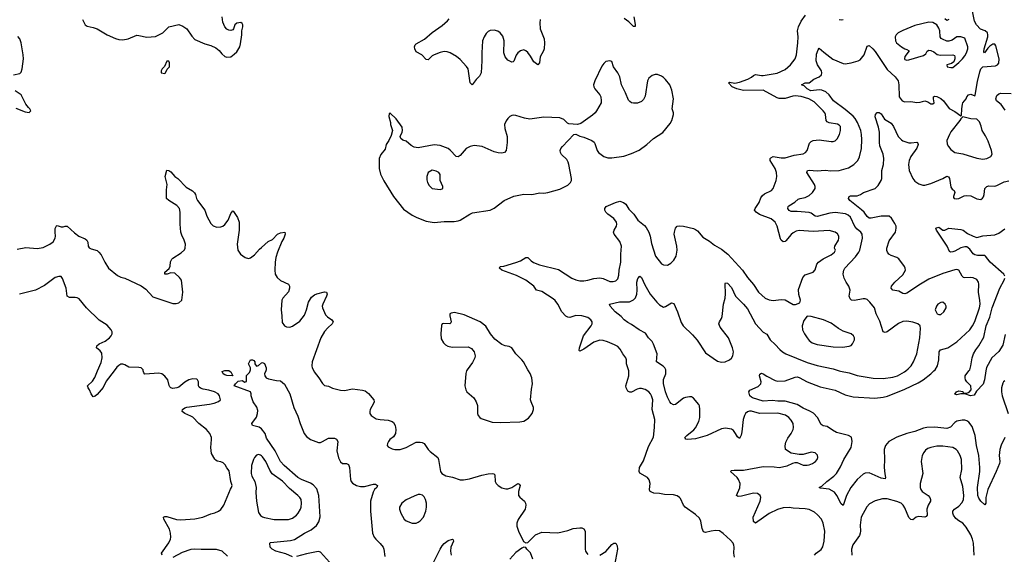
# Model space of a CAD drawing. Header units: inches. Extents: x 1682530 to 1839546, y 640742 to 791647.
# Tile 567 of 656: x 1807575 to 1817446, y 658158 to 663523. Entities that reach past the tile are written whole.
import ezdxf

# ---------------------------------------------------------------- set-up
doc = ezdxf.new("R2010")
doc.units = ezdxf.units.IN
doc.header["$MEASUREMENT"] = 0
for name, color, linetype in [('B8605', 7, 'Continuous'), ('B8606', 7, 'Continuous'), ('B8615', 7, 'Continuous'), ('B8616', 7, 'Continuous')]:
    doc.layers.add(name, color=color, linetype=linetype)

msp = doc.modelspace()

# ---------------------------------------------------------------- linework, layer by layer
at = {"layer": 'B8605', "color": 5}
for points, elevation in [([(1808522.5, 660000), (1808443.2, 659896.8), (1808410, 659832), (1808350, 659762.9), (1808330, 659744.5), (1808310, 659739), (1808290, 659768.7), (1808274.5, 659810), (1808260.9, 659830), (1808256, 659850), (1808303.6, 659896.4), (1808327.4, 659932.6), (1808355.3, 660000)], 480), ([(1809002.7, 658150), (1808997.2, 658170), (1809070, 658274.8), (1809087, 658310), (1809089.6, 658330), (1809087.3, 658370), (1809075.6, 658410), (1809019.5, 658510), (1809018, 658530), (1809030, 658538.4), (1809050, 658536.5), (1809148.1, 658508.1), (1809190, 658505.3), (1809330, 658513.6), (1809410, 658530.3), (1809490, 658563.1), (1809530, 658574), (1809568.3, 658591.7), (1809590, 658608.2), (1809622.9, 658650), (1809686.9, 658813.1), (1809698, 658830), (1809703.7, 658850), (1809691.5, 658890), (1809676.1, 658996.1), (1809650, 659027.3), (1809635, 659055), (1809615, 659075), (1809590, 659086.2), (1809554.3, 659094.3), (1809542.2, 659102.2), (1809530, 659114.5), (1809497.2, 659170), (1809491, 659230), (1809498.9, 659310), (1809496.3, 659330), (1809479.7, 659370), (1809446, 659410), (1809370, 659469.7), (1809310, 659533.7), (1809290, 659546.2), (1809229.3, 659570), (1809203.7, 659590), (1809206.6, 659610), (1809231.1, 659628.9), (1809250, 659634.7), (1809476.6, 659663.4), (1809525.6, 659674.4), (1809569, 659691), (1809588, 659710), (1809578, 659750), (1809563.7, 659770), (1809529.2, 659790), (1809470, 659806.4), (1809415.5, 659815.5), (1809386.5, 659826.5), (1809375.3, 659835.3), (1809368.5, 659848.5), (1809367.4, 659890), (1809357.4, 659910), (1809350, 659914.6), (1809310, 659918.9), (1809270.7, 659910), (1809230, 659887.2), (1809170, 659837.1), (1809150, 659828.1), (1809110, 659823.5), (1809089.9, 659829.9), (1809080.2, 659840.2), (1809072.5, 659852.5), (1809059.3, 659910), (1809030, 659945.7), (1808999.7, 659970), (1808970, 659975.5), (1808830, 659964.4), (1808818.8, 659978.8), (1808813.5, 660000)], 480), ([(1809674.9, 660000), (1809690.4, 659990.4), (1809710, 659948), (1809650, 659952.3), (1809630, 659958), (1809613.2, 659970), (1809605.6, 659994.4), (1809621.5, 660000)], 460), ([(1810000, 659416.5), (1809998.5, 659418.5), (1809974.7, 659434.7), (1809908.7, 659450), (1809902.7, 659470), (1809950, 659534.8), (1809959.7, 659570), (1809961.7, 659601.7), (1809953.6, 659633.6), (1809916, 659690), (1809895.3, 659750), (1809895.3, 659770), (1809889.1, 659789.1), (1809726, 659850), (1809738, 659870), (1809764.5, 659895.5), (1809810, 659901), (1809830, 659886.8), (1809848, 659892), (1809848, 659952), (1809878, 659982), (1809884.9, 660000)], 460), ([(1810000, 659144.9), (1809990, 659154), (1809970, 659161.1), (1809950, 659154.3), (1809930, 659131.3), (1809919.1, 659110), (1809899.6, 659050), (1809896, 658970), (1809902.6, 658942.6), (1809930.4, 658890), (1809944, 658830), (1809942, 658778), (1809948.7, 658690), (1809970, 658578.8), (1809990, 658548.7), (1810000, 658541.3)], 480), ([(1809658.3, 658138.3), (1809605.2, 658190), (1809548.2, 658208.2), (1809393.8, 658206.2), (1809330, 658211.6), (1809290, 658207.3), (1809205.1, 658174.9), (1809110, 658127)], 480)]:
    msp.add_lwpolyline(points, dxfattribs=dict(at, elevation=elevation))
at = {"layer": 'B8606', "color": 5}
for points, elevation in [([(1808204.8, 663524.8), (1808231.9, 663471.9), (1808250, 663458), (1808310, 663446), (1808350, 663430.3), (1808450, 663371.3), (1808533.7, 663333.7), (1808570, 663323.9), (1808610, 663322.2), (1808661.2, 663330), (1808750, 663366.4), (1808770, 663366), (1808850, 663346.7), (1808935.5, 663355.5), (1809009.3, 663390), (1809069.5, 663450.5), (1809170, 663474.8), (1809210, 663459.1), (1809250, 663430.8), (1809298.8, 663358.8), (1809330, 663324.9), (1809430, 663281.3), (1809490, 663263.8), (1809539.6, 663239.6), (1809573.4, 663213.4), (1809599.9, 663179.9), (1809632.5, 663152.5), (1809650, 663145.5), (1809690, 663150.6), (1809724.4, 663175.6), (1809750, 663202), (1809782.4, 663250), (1809790, 663282), (1809801.3, 663370), (1809802, 663410), (1809812.3, 663450), (1809812.3, 663470), (1809805.2, 663485.2), (1809793.2, 663493.2), (1809750, 663489.4), (1809733, 663470), (1809719.1, 663430), (1809710, 663420.9), (1809690, 663415.6), (1809670, 663418), (1809650, 663427.8), (1809630, 663452), (1809610, 663497.2), (1809602.9, 663550)], 520), ([(1807511.5, 662968.5), (1807575.8, 662984.2), (1807590, 662997.3), (1807599.7, 663030), (1807611.4, 663128.6), (1807610.6, 663170), (1807590, 663289.2), (1807576.4, 663330), (1807554.7, 663354.7)], 520), ([(1807536.5, 662636.5), (1807630, 662597.3), (1807668, 662592), (1807688, 662610), (1807677.2, 662630), (1807662, 662642), (1807635.6, 662675.6), (1807589.7, 662769.7), (1807529.5, 662810)], 520), ([(1807550, 661220.3), (1807636.1, 661236.1), (1807751.4, 661228.6), (1807810, 661237.6), (1807876, 661270), (1807910, 661293.4), (1807931.6, 661330), (1807935.1, 661350), (1807929.6, 661390), (1807931.4, 661428.6), (1807945.1, 661454.9), (1807950, 661458), (1807990, 661445.3), (1808010, 661443.7), (1808030, 661450.4), (1808050, 661450.4), (1808123.4, 661383.4), (1808167.3, 661350), (1808230, 661322.4), (1808247.7, 661310), (1808257.1, 661290), (1808260.5, 661250), (1808270, 661234.8), (1808290, 661223), (1808350, 661205.5), (1808367.7, 661190), (1808390, 661162.8), (1808427, 661090), (1808464.2, 661030), (1808555.4, 660955.4), (1808590, 660939.5), (1808630, 660928.5), (1808792.3, 660852.3), (1808839, 660819), (1808910, 660742), (1809110, 660674.8), (1809144.7, 660675.3), (1809170, 660681), (1809199, 660710), (1809209, 660790), (1809197.2, 660910), (1809177.5, 660937.5), (1809130, 660979), (1809090, 660984), (1809054, 660970), (1809030, 660968.7), (1809028.9, 660988.9), (1809072.3, 661027.7), (1809082, 661050), (1809086.8, 661093.2), (1809100.1, 661119.9), (1809110, 661130.7), (1809194.9, 661185.1), (1809226.8, 661213.2), (1809235.1, 661230), (1809237, 661270), (1809225.1, 661310), (1809200.4, 661360.4), (1809191.1, 661391.1), (1809183, 661470), (1809184.7, 661590), (1809175.6, 661630), (1809150, 661658.4), (1809068.7, 661710), (1809045.2, 661730), (1809045.1, 661814.9), (1809052.7, 661870), (1809033.2, 661950), (1809050, 662012), (1809070, 662010.8), (1809090, 661996), (1809130, 661950.7), (1809159.1, 661930), (1809242.3, 661842.3), (1809305.8, 661805.8), (1809327.2, 661787.2), (1809337.1, 661770), (1809347, 661730), (1809357.1, 661710), (1809430.2, 661610.2), (1809450.4, 661550), (1809490, 661479.1), (1809514.3, 661454.3), (1809550, 661441.3), (1809590, 661444.4), (1809610, 661452.7), (1809630.8, 661469.2), (1809664.2, 661510), (1809690, 661578), (1809710, 661604.7), (1809718.8, 661598.8), (1809758.5, 661538.5), (1809774.9, 661490), (1809776.4, 661410), (1809756.4, 661270), (1809762, 661210), (1809790, 661170.8), (1809836.8, 661136.8), (1809870, 661126.8), (1809890, 661134), (1809930, 661164.9), (1809980.1, 661219.9), (1810000, 661237.9)], 480), ([(1808355.3, 660000), (1808390, 660083.8), (1808402.2, 660130), (1808396.8, 660176.8), (1808380, 660200), (1808343.6, 660230), (1808346.9, 660250), (1808371.5, 660270), (1808430, 660296.2), (1808475.1, 660330), (1808492.9, 660350), (1808502.4, 660370), (1808502.2, 660390), (1808492.8, 660410), (1808450, 660458.5), (1808370, 660509.3), (1808243.6, 660630), (1808170, 660720.7), (1808150, 660730.8), (1808130, 660734), (1808074.6, 660734.6), (1808050, 660749.5), (1808039.7, 660830), (1808005.3, 660925.3), (1807990, 660944.5), (1807967.5, 660947.5), (1807930, 660935.8), (1807823.2, 660856.8), (1807732.5, 660807.5), (1807573.7, 660770)], 480), ([(1809884.9, 660000), (1809888.7, 660010), (1809888, 660030), (1809868, 660070), (1809890, 660111.3), (1809910, 660111.3), (1809923.6, 660103.6), (1809932, 660090), (1809932, 660070), (1809950, 660044.7), (1809970, 660052), (1810000, 660079.2)], 460), ([(1808813.5, 660000), (1808811.1, 660010), (1808792.7, 660030), (1808770, 660034.2), (1808670, 660035.3), (1808630, 660061.3), (1808610, 660068), (1808590, 660064.7), (1808570, 660054.3), (1808550, 660035.8), (1808522.5, 660000)], 480), ([(1809621.5, 660000), (1809630, 660003), (1809670, 660003), (1809674.9, 660000)], 460)]:
    msp.add_lwpolyline(points, dxfattribs=dict(at, elevation=elevation))
at = {"layer": 'B8606', "color": 5, "elevation": 520}
msp.add_lwpolyline([(1809070, 663106), (1809050, 663106), (1809025.4, 663054.6), (1809002, 663030), (1808992, 663010), (1808994, 662990), (1809030, 662984.7), (1809038, 662990), (1809054.6, 663025.4), (1809075.3, 663050), (1809078, 663090)], close=True, dxfattribs=at)
at = {"layer": 'B8615', "color": 5}
for points, elevation in [([(1810041.3, 660000), (1810027.3, 659970), (1810030.8, 659950), (1810046.8, 659930), (1810070, 659919.1), (1810150, 659901), (1810190, 659898), (1810230, 659864.7), (1810283.8, 659770), (1810324.4, 659630), (1810364.6, 659544.6), (1810385, 659470), (1810428.3, 659370), (1810450, 659340.3), (1810490, 659310.3), (1810570, 659280.3), (1810590, 659280.3), (1810610, 659288.7), (1810670, 659322.4), (1810730, 659325.3), (1810752.4, 659312.4), (1810765.3, 659290), (1810755.8, 659195.8), (1810770, 659126), (1810790, 659086.8), (1810810, 659070.7), (1810850.5, 659070.5), (1810870, 659061), (1810880.3, 659030), (1810890.3, 658910.3), (1810897.1, 658890), (1810911.7, 658871.7), (1810950.3, 658850.3), (1810990, 658840.3), (1811030, 658840.3), (1811123.4, 658863.4), (1811141.1, 658861.1), (1811161, 658850), (1811154, 658830), (1811132.9, 658807.1), (1811118.6, 658781.4), (1811092.9, 658690), (1811090.2, 658590), (1811110.3, 658370), (1811129, 658330), (1811144.2, 658310), (1811190, 658266.4), (1811218.7, 658230), (1811225.3, 658210), (1811235.6, 658135.6)], 460), ([(1810522.6, 660000), (1810528, 659990), (1810573.4, 659930), (1810610, 659870.8), (1810630, 659853.4), (1810670, 659845.5), (1810710, 659824.9), (1810790, 659804.4), (1810830, 659802), (1810910, 659818.3), (1811010, 659805.4), (1811038, 659798), (1811072.2, 659772.2), (1811126.3, 659710), (1811127.4, 659690), (1811121.7, 659670), (1811088.5, 659610), (1811083.8, 659590), (1811086, 659570), (1811097.3, 659550), (1811150, 659518), (1811190, 659510.4), (1811270, 659504.4), (1811310, 659492.7), (1811322, 659482), (1811340.5, 659450), (1811344.9, 659410), (1811342.8, 659370), (1811322, 659338), (1811286, 659310), (1811271, 659290), (1811261, 659270), (1811258, 659250), (1811270, 659238), (1811310, 659216), (1811334, 659210), (1811390, 659210.8), (1811450, 659230.8), (1811550, 659284.9), (1811590, 659284.4), (1811610, 659279.3), (1811630.6, 659270), (1811670.3, 659210), (1811688.7, 659190), (1811768, 659130), (1811774.9, 659110), (1811792.7, 658990), (1811807.9, 658967.9), (1811845.4, 658945.4), (1811913.3, 658933.3), (1811990, 658905.5), (1812025.2, 658905.2), (1812083.9, 658916.1), (1812206.2, 658953.8), (1812270, 658966.5), (1812310, 658968.7), (1812326.6, 658966.6), (1812337.4, 658957.4), (1812342.4, 658890), (1812353, 658870), (1812370.7, 658850), (1812410, 658826.4), (1812450, 658814.4), (1812470, 658814.4), (1812510, 658830.4), (1812570, 658867.3), (1812582.8, 658862.8), (1812590.5, 658850), (1812574.4, 658790), (1812576.3, 658750), (1812590, 658730.8), (1812634.8, 658690), (1812647.3, 658670), (1812650.6, 658650), (1812642, 658610), (1812573.2, 658506.8), (1812558.8, 658470), (1812559.8, 658439.8), (1812574.8, 658390), (1812627.1, 658287.1), (1812650, 658272), (1812670, 658278), (1812747.5, 658352.5), (1812810, 658382), (1812970, 658374.9), (1813070, 658398), (1813123.9, 658416.1), (1813190, 658423.1), (1813210, 658422.4), (1813230, 658413), (1813242.4, 658390), (1813244.4, 658210), (1813248.4, 658190), (1813259.1, 658170), (1813270, 658157.3)], 480), ([(1812055.7, 660000), (1812045.8, 659974.2), (1812038.4, 659850), (1812046, 659810), (1812057.6, 659790), (1812127.3, 659727.3), (1812152.4, 659690), (1812164.2, 659650), (1812164.2, 659570), (1812170.4, 659550), (1812188.2, 659530), (1812202.7, 659522.7), (1812310, 659484.9), (1812390, 659479.6), (1812590, 659488.9), (1812630, 659495.3), (1812675.8, 659524.2), (1812712, 659570), (1812726.6, 659610), (1812726.6, 659630), (1812700.9, 659690), (1812697, 659710), (1812704.4, 659815.6), (1812716.3, 659870), (1812708.5, 659930), (1812693.4, 659973.4), (1812675, 660000)], 520), ([(1814739.8, 658130), (1814734, 658170), (1814739.2, 658230), (1814735.1, 658250), (1814726.6, 658270), (1814701.1, 658301.1), (1814627.2, 658367.2), (1814590, 658392.4), (1814550, 658398.5), (1814507.8, 658392.2), (1814450, 658376.2), (1814430, 658382.7), (1814417.7, 658417.7), (1814404, 658490), (1814390, 658519.5), (1814350, 658557.6), (1814245.1, 658630), (1814229.6, 658650), (1814198.6, 658718.6), (1814189.7, 658729.7), (1814166, 658746), (1814130, 658755.6), (1814038.3, 658758.3), (1813990, 658767.6), (1813932, 658772), (1813903.7, 658783.7), (1813893.2, 658793.2), (1813889.3, 658809.3), (1813896, 658870), (1813886.3, 658906.3), (1813868.7, 658930), (1813791.3, 658971.3), (1813783.6, 658990), (1813788.5, 659030), (1813830, 659095.5), (1813880.2, 659239.8), (1813927.4, 659332.6), (1813938.2, 659430), (1813940.7, 659510), (1813916.2, 659610), (1813921.2, 659710), (1813910, 659749.4), (1813898.5, 659770), (1813881.3, 659790), (1813846.6, 659813.4), (1813810, 659823.1), (1813790, 659821.7), (1813765.2, 659814.8), (1813710, 659785.1), (1813690, 659784.2), (1813670, 659796), (1813654.7, 659830), (1813651.1, 659850), (1813681.6, 659950), (1813683.2, 659990), (1813680.2, 660000)], 480), ([(1815541.6, 658150), (1815560.7, 658170), (1815610, 658207.6), (1815626.5, 658233.5), (1815641.4, 658290), (1815647.7, 658390), (1815630.8, 658470.8), (1815612.8, 658510), (1815573.9, 658553.9), (1815541.8, 658581.8), (1815490, 658606.9), (1815450, 658615.3), (1815330, 658622.2), (1815290, 658628.9), (1815230, 658624.1), (1815173.2, 658606.8), (1815090, 658568.5), (1814950, 658469.3), (1814930, 658488), (1814928.4, 658530), (1814997.7, 658690), (1815004.7, 658730), (1814997.6, 658750), (1814970, 658769.7), (1814930, 658772.8), (1814810, 658741.1), (1814779.3, 658739.3), (1814770, 658741.2), (1814761.2, 658750), (1814793.6, 658826.4), (1814796.9, 658870), (1814782.4, 658910), (1814767.8, 658930), (1814701.2, 658990), (1814710, 658998.8), (1814736.6, 659003.4), (1814830, 659003.9), (1815030, 659040.3), (1815137.3, 659037.3), (1815190, 659030.8), (1815270, 659046), (1815325.6, 659074.4), (1815350, 659081), (1815370, 659081), (1815430, 659054), (1815470, 659053.4), (1815490, 659056.3), (1815524, 659070), (1815552.7, 659090), (1815569.3, 659110), (1815575.1, 659130), (1815571.8, 659151.8), (1815564.5, 659164.5), (1815550, 659176), (1815510, 659182), (1815430, 659160.9), (1815390, 659159.3), (1815310, 659172.7), (1815253.2, 659210), (1815247.5, 659247.5), (1815256.1, 659283.9), (1815275.6, 659324.4), (1815310, 659370.8), (1815327.6, 659410), (1815331.5, 659430), (1815329.6, 659470), (1815310, 659505.2), (1815287, 659530), (1815253.4, 659553.4), (1815176, 659576), (1814990, 659572.8), (1814910, 659593.4), (1814890, 659594.2), (1814870, 659586.6), (1814852, 659570), (1814839.6, 659550), (1814829.1, 659510.9), (1814814.2, 659385.8), (1814806.6, 659353.4), (1814790, 659319), (1814770, 659337.2), (1814752.1, 659372.1), (1814730, 659399.6), (1814710, 659412.8), (1814650, 659424.2), (1814610, 659418.7), (1814467.3, 659350), (1814350, 659317.8), (1814269.8, 659309.8), (1814254.5, 659314.5), (1814244.8, 659324.8), (1814243.7, 659330), (1814264.2, 659350), (1814333.9, 659406.1), (1814351, 659429), (1814381.8, 659490), (1814391.8, 659530), (1814394.2, 659610), (1814390, 659648.7), (1814382.9, 659662.9), (1814330, 659724.2), (1814310, 659736.9), (1814290, 659739.7), (1814250, 659733.5), (1814230, 659724), (1814150, 659662.4), (1814130, 659658.4), (1814107, 659670), (1814091.8, 659690), (1814070, 659736), (1814050, 659789.3), (1814028.7, 659871.3), (1814027.9, 659912.1), (1814053, 659970), (1814053.2, 660000)], 460), ([(1817450, 659329.6), (1817413.5, 659253.5), (1817401.8, 659210), (1817394.4, 659150), (1817400.3, 659090), (1817397, 659070), (1817365, 658990), (1817279.3, 658810), (1817259.1, 658730), (1817259.1, 658670), (1817250, 658654), (1817210, 658691.8), (1817190, 658722), (1817179.8, 658750), (1817176.8, 658830), (1817199.1, 658990), (1817199.9, 659030), (1817189.9, 659149.9), (1817166.2, 659250), (1817152.8, 659350), (1817122.2, 659442.2), (1817090, 659483.6), (1817070, 659496.9), (1817050, 659503.5), (1817024.4, 659504.4), (1816970, 659494.5), (1816950, 659481.3), (1816905, 659435), (1816870, 659421.8), (1816750, 659433.9), (1816670, 659431.2), (1816635.4, 659424.6), (1816550, 659390.7), (1816469.7, 659369.7), (1816370, 659335.3), (1816289, 659291), (1816254.9, 659250), (1816241.5, 659210), (1816245.3, 659110), (1816240.4, 659030), (1816246.9, 658966.9), (1816256.3, 658930), (1816250, 658915.3), (1816210, 658923.5), (1816090, 658976.8), (1816050, 658973.3), (1816030, 658962.2), (1815972.3, 658907.7), (1815906, 658830), (1815864.2, 658750), (1815830, 658649), (1815810, 658664), (1815767.6, 658750), (1815743, 658783), (1815690, 658812.3), (1815602, 658822), (1815589.2, 658830), (1815616.6, 658843.4), (1815666.6, 658890), (1815737.8, 658942.2), (1815762, 658970), (1815803.3, 659036.7), (1815837.7, 659110), (1815909.8, 659230), (1815919.8, 659290), (1815912.5, 659332.5), (1815883.6, 659350), (1815761.9, 659381.9), (1815722.8, 659402.8), (1815670, 659439.3), (1815630, 659447.9), (1815610, 659462.4), (1815572.6, 659530), (1815533.5, 659573.5), (1815495.8, 659595.8), (1815430, 659624.4), (1815370, 659660.6), (1815250, 659695.8), (1815175.2, 659695.2), (1815119, 659701), (1815030, 659696.3), (1814922, 659730), (1814910, 659735.1), (1814895.1, 659750), (1814885.2, 659790), (1814895.1, 659804.9), (1814978.3, 659841.7), (1815003.7, 659870), (1815007, 659890), (1814993.2, 659950), (1814994, 659966), (1815010, 659977.3), (1815030, 659970.5), (1815066.3, 659946.3), (1815150, 659903.7), (1815176.2, 659896.2), (1815250, 659898), (1815350, 659935.5), (1815370, 659938), (1815390, 659933), (1815469, 659889), (1815599, 659839), (1815750, 659804.2), (1815850, 659759.6), (1815930, 659737), (1816146.8, 659726.8), (1816230, 659733.7), (1816275, 659745), (1816450, 659814), (1816581.9, 659878.1), (1816631.9, 659908.1), (1816710, 659970.3), (1816740.9, 660000)], 440), ([(1815791.2, 660000), (1815804.2, 659995.8), (1815890, 659978.6), (1815970, 659953.7), (1816130, 659925.6), (1816230, 659923.9), (1816330, 659935.9), (1816373.6, 659950), (1816446.3, 659990), (1816459.1, 660000)], 460), ([(1817261.5, 660000), (1817247.2, 659910), (1817233.4, 659866.6), (1817166.2, 659793.8), (1817145.4, 659754.6), (1817106, 659750), (1817049.2, 659769.2), (1817010, 659769.5), (1816970, 659759), (1816950, 659766), (1816965.2, 659790), (1816990, 659797.3), (1817030.7, 659790.7), (1817034, 659774), (1817070, 659776), (1817094.5, 659785.5), (1817114, 659810), (1817108.9, 659848.9), (1817069.4, 659889.4), (1817057.2, 659910), (1817052.3, 659930), (1817054.5, 659950), (1817091.4, 660000)], 420), ([(1817450, 659899.7), (1817437.1, 659890), (1817430, 659877.2), (1817418.5, 659830), (1817418.2, 659790), (1817425.4, 659750), (1817485.5, 659570)], 440), ([(1810310, 658134.3), (1810243.7, 658163.7), (1810144, 658190), (1810105.2, 658210), (1810086, 658230), (1810082, 658270), (1810090, 658276), (1810290, 658298.4), (1810330, 658306.9), (1810430, 658370.3), (1810495.8, 658404.2), (1810550, 658448.9), (1810574.7, 658485.3), (1810587.2, 658532.8), (1810574.5, 658750), (1810554.1, 658814.1), (1810517, 658857), (1810490, 658873.5), (1810400.5, 658910), (1810364.4, 658930), (1810224.7, 659050), (1810190, 659091.3), (1810136, 659196), (1810050, 659325.2), (1810035.1, 659370), (1810000, 659416.5)], 460), ([(1817144.4, 658150), (1817135.8, 658270), (1817127.6, 658310), (1817110, 658354.5), (1817064.4, 658430), (1817031.5, 658470), (1816990, 658494), (1816958.7, 658518.7), (1816935.8, 658550), (1816929.7, 658570), (1816931.5, 658590), (1816947.6, 658610), (1816990, 658640.9), (1817022.4, 658677.6), (1817037.4, 658710), (1817041.2, 658750), (1817030, 658839), (1817004.2, 658930), (1817018.7, 659010), (1817016, 659110), (1817003.1, 659150), (1816975.7, 659195.7), (1816962, 659210), (1816930, 659229.6), (1816830, 659244.7), (1816770, 659243), (1816710, 659229.6), (1816680.8, 659219.2), (1816656.7, 659203.3), (1816638.7, 659181.3), (1816623.7, 659150), (1816613.1, 659090), (1816629, 658970), (1816600.9, 658870), (1816602.8, 658830), (1816609.1, 658810), (1816623.7, 658790), (1816682.4, 658750), (1816699.5, 658730), (1816707, 658710), (1816705.3, 658690), (1816684.2, 658650), (1816670.3, 658610), (1816672.4, 658550), (1816663.8, 658536.2), (1816650, 658529.6), (1816590, 658538.5), (1816563, 658530), (1816530, 658505.6), (1816510, 658507), (1816489.1, 658529.1), (1816450, 658624.2), (1816431.2, 658651.2), (1816411.2, 658670), (1816370, 658688.5), (1816270, 658714.2), (1816225, 658715), (1816150, 658694.7), (1816094.8, 658665.2), (1816066.1, 658633.9), (1816012.4, 658530), (1816002, 658450), (1816005.4, 658390), (1816002.2, 658370), (1815992.6, 658347.4), (1815926.5, 658253.5), (1815915.3, 658210), (1815916.2, 658150)], 460), ([(1810000, 658541.3), (1810010, 658534), (1810030, 658526.3), (1810127.3, 658507.3), (1810270, 658508.5), (1810310, 658520.4), (1810349.5, 658550), (1810367, 658570), (1810389.5, 658610), (1810395.6, 658630), (1810401.3, 658670), (1810396.3, 658710), (1810384.2, 658730), (1810364.2, 658750), (1810279.6, 658819.6), (1810210, 658892.1), (1810105.5, 658965.5), (1810082.9, 659002.9), (1810042.2, 659090), (1810010, 659135.8), (1810000, 659144.9)], 480), ([(1811696.1, 658023.9), (1811788.5, 658210), (1811810, 658244.4), (1811830, 658266.4), (1811870, 658296.3), (1811914, 658310), (1811922, 658302), (1811922.8, 658290), (1811897, 658230), (1811893.4, 658190), (1811900.3, 658150)], 460), ([(1812719.3, 658110), (1812694.8, 658174.8), (1812658, 658210), (1812648, 658228), (1812630, 658228.7), (1812610, 658219), (1812550, 658176), (1812488, 658110)], 480), ([(1813390, 658148.4), (1813450, 658186.4), (1813510, 658255.5), (1813530, 658270.4), (1813550.6, 658270), (1813564.7, 658244.7), (1813568.5, 658208.5), (1813539.4, 658050)], 480), ([(1810710, 658047.4), (1810590, 658179.3), (1810570, 658186), (1810550, 658182.9), (1810450, 658164.2), (1810350, 658137.2)], 460)]:
    msp.add_lwpolyline(points, dxfattribs=dict(at, elevation=elevation))
at = {"layer": 'B8615', "color": 5, "elevation": 480}
msp.add_lwpolyline([(1811590, 658759), (1811570, 658757.2), (1811530, 658742.7), (1811450, 658703.7), (1811406.8, 658670), (1811382.8, 658630), (1811381, 658610), (1811394.8, 658570), (1811430.5, 658510.5), (1811450, 658494.8), (1811510, 658470.8), (1811550, 658470.8), (1811570, 658480.7), (1811590, 658494.8), (1811622.7, 658530), (1811646.6, 658590), (1811654.5, 658630), (1811652.3, 658672.3), (1811644, 658710), (1811630, 658735.3), (1811612.9, 658752.9)], close=True, dxfattribs=at)
at = {"layer": 'B8616', "color": 5}
for points, elevation in [([(1813680.2, 660000), (1813659.1, 660070), (1813656.9, 660110), (1813650, 660129.2), (1813620.5, 660170), (1813596, 660216), (1813570, 660242.6), (1813539, 660259), (1813469.1, 660289.1), (1813422.8, 660302.8), (1813390, 660305.7), (1813330, 660286.5), (1813230, 660215.3), (1813190, 660196), (1813184.6, 660204.6), (1813186.3, 660230), (1813228.6, 660351.4), (1813303.4, 660450), (1813313.2, 660470), (1813313.2, 660490), (1813302.2, 660510), (1813270, 660533.9), (1813209.9, 660549.9), (1813150, 660553.8), (1813090, 660535.8), (1813070, 660536.4), (1813050, 660547.7), (1813011.1, 660590), (1812968.2, 660670), (1812943.7, 660703.7), (1812923.2, 660723.2), (1812810, 660794.4), (1812754.5, 660810), (1812730.6, 660850.6), (1812648.5, 660910), (1812556.7, 660956.7), (1812410, 661008.5), (1812386.6, 661030), (1812393.2, 661046.8), (1812430, 661050.5), (1812550, 661086.4), (1812596.4, 661103.6), (1812650, 661135.5), (1812670, 661136.3), (1812702.7, 661102.7), (1812726.8, 661086.8), (1812784.4, 661064.4), (1812975.9, 661015.9), (1813110, 660929.3), (1813151.3, 660911.3), (1813190, 660903.2), (1813230, 660901.9), (1813270, 660908.6), (1813330, 660926.7), (1813391.3, 660931.3), (1813424.5, 660924.5), (1813490, 660897), (1813524.9, 660895.1), (1813550, 660903.8), (1813570, 660924), (1813581.4, 660958.6), (1813585.6, 661010), (1813599.8, 661090), (1813599.8, 661170), (1813607.2, 661250), (1813590, 661298.9), (1813534.2, 661370), (1813528.7, 661390), (1813535, 661410), (1813559, 661450), (1813562.9, 661470), (1813558, 661490), (1813530, 661529.7), (1813469.6, 661570), (1813451.8, 661590), (1813440.7, 661610), (1813440.9, 661630), (1813455.3, 661650), (1813548, 661690), (1813590, 661700.5), (1813626.8, 661690), (1813650, 661670.3), (1813682, 661622), (1813730.5, 661570), (1813772.4, 661510), (1813837.1, 661457.1), (1813856.1, 661436.1), (1813882, 661390), (1813896.9, 661350), (1813910, 661276), (1813950, 661151), (1814010, 661074), (1814030, 661062), (1814070, 661060.7), (1814101.5, 661078.5), (1814133.2, 661110), (1814155.1, 661150), (1814164.5, 661210), (1814163.6, 661250), (1814137, 661370), (1814138, 661390), (1814149.3, 661430), (1814165.2, 661450), (1814190, 661455.5), (1814229.5, 661450.5), (1814330, 661427), (1814350, 661418.7), (1814370, 661403.1), (1814422.1, 661342.1), (1814490, 661301.7), (1814540.9, 661260.9), (1814610, 661220.2), (1814672.9, 661170), (1814822.8, 661010), (1814870, 660935.8), (1814930, 660864.9), (1814981.1, 660790), (1815050, 660727), (1815090, 660710.3), (1815130, 660704.4), (1815210, 660714.4), (1815250, 660710.4), (1815330, 660666), (1815353.6, 660666.4), (1815397.2, 660682.8), (1815404, 660710), (1815385.1, 660765.1), (1815383.6, 660816.4), (1815425.5, 660934.5), (1815450, 660961.6), (1815531.2, 660988.8), (1815548.3, 661011.7), (1815566.4, 661070), (1815582.2, 661090), (1815630, 661121.8), (1815710, 661163.1), (1815742, 661190), (1815752.3, 661210), (1815744.5, 661230), (1815746.9, 661250), (1815784.1, 661310), (1815788.5, 661330), (1815786.3, 661350), (1815772.8, 661372.8), (1815750, 661391.3), (1815690, 661406.6), (1815530, 661396.8), (1815390, 661407.6), (1815360.4, 661399.6), (1815330, 661383.1), (1815310, 661368), (1815256.7, 661303.3), (1815250, 661297.4), (1815230, 661293), (1815210, 661309.6), (1815203.3, 661323.3), (1815168.1, 661450), (1815148.7, 661490), (1815110, 661525.6), (1814990, 661569.8), (1814957.4, 661590), (1814942.6, 661610), (1814946.9, 661630), (1814989.9, 661690.1), (1815005.8, 661734.2), (1815020.7, 661759.3), (1815043, 661777), (1815110.7, 661809.3), (1815129.7, 661830), (1815159.2, 661910), (1815166.2, 661950), (1815162, 661990), (1815149.8, 662030), (1815099.7, 662110), (1815098.7, 662130), (1815103.6, 662136.4), (1815130, 662150.2), (1815210, 662136.5), (1815250, 662136), (1815337.9, 662162.1), (1815430, 662178.5), (1815451.6, 662190), (1815468.2, 662210), (1815494.5, 662285.5), (1815510, 662300.3), (1815530, 662309.1), (1815590, 662316.2), (1815710, 662300.4), (1815730, 662300.5), (1815750, 662308), (1815771.9, 662328.1), (1815795.1, 662370), (1815804.2, 662410), (1815802.4, 662450), (1815790, 662465.1), (1815773.5, 662473.5), (1815690, 662487.4), (1815670, 662498.7), (1815660.5, 662510), (1815653.5, 662570), (1815646, 662590), (1815631, 662610), (1815538.4, 662698.4), (1815487.8, 662730), (1815410, 662750.6), (1815350, 662757.3), (1815324.7, 662755.3), (1815250, 662733.3), (1815190, 662733.8), (1815170, 662740.3), (1815030, 662815), (1814830, 662812.7), (1814762.9, 662830), (1814718.7, 662850), (1814681.2, 662890), (1814690, 662897.3), (1814745.8, 662885.8), (1814790, 662894.4), (1814873, 662927), (1814912.6, 662947.4), (1814930, 662963.6), (1814950, 662974), (1815010, 662962), (1815030, 662962.3), (1815170, 662986.8), (1815250, 663024.7), (1815302, 663070), (1815348.7, 663130), (1815363.5, 663170), (1815376.8, 663290), (1815379.1, 663350), (1815374, 663410), (1815381.9, 663450), (1815410, 663506.7), (1815454.2, 663570)], 480), ([(1813730.1, 663550.1), (1813746.2, 663473.8), (1813746, 663454), (1813730, 663453.3), (1813680.7, 663500.7), (1813635.5, 663535.5)], 480), ([(1816459.1, 660000), (1816482, 660018), (1816510.6, 660049.4), (1816534.5, 660090), (1816569.7, 660170), (1816598.9, 660330), (1816605.1, 660425.1), (1816600.9, 660450), (1816579, 660470), (1816530, 660488), (1816470, 660497.4), (1816430, 660494.3), (1816386.1, 660473.9), (1816270, 660391.5), (1816250, 660382.9), (1816230, 660389.4), (1816197.3, 660497.3), (1816162.2, 660570), (1816143.1, 660630), (1816098, 660690), (1816070, 660714), (1816050, 660720.4), (1816030, 660722), (1815944.4, 660704.4), (1815913.2, 660710), (1815902, 660722), (1815891.8, 660750), (1815901.5, 660810), (1815887.4, 660850), (1815859.8, 660890), (1815841, 660930), (1815831.4, 660968.6), (1815833.4, 660993.4), (1815836.9, 661010), (1815848.3, 661030), (1815955.1, 661144.9), (1815987.9, 661190), (1815996.8, 661210), (1816025.4, 661330), (1816021.3, 661370), (1816006.3, 661390), (1815970, 661419.8), (1815946.9, 661446.9), (1815902.4, 661542.4), (1815882.1, 661562.1), (1815855, 661575), (1815750, 661587.9), (1815697.6, 661582.4), (1815570, 661546.6), (1815550, 661552.8), (1815510, 661582.7), (1815488.3, 661588.3), (1815370, 661598.9), (1815310, 661598.3), (1815290, 661608), (1815276.9, 661630), (1815278.4, 661650), (1815284.4, 661655.6), (1815347.5, 661692.5), (1815379.2, 661720.8), (1815399, 661730), (1815450, 661740.3), (1815490, 661758.9), (1815523, 661790), (1815542.2, 661817.8), (1815548.2, 661830), (1815549.7, 661850), (1815543.1, 661870), (1815467.1, 661990), (1815471.6, 662008.4), (1815490, 662013.8), (1815570, 662005), (1815650, 662014), (1815707.4, 662007.4), (1815788.7, 662011.3), (1815883.3, 662036.7), (1815938, 662070), (1815977.4, 662110), (1815994.5, 662145.5), (1816015.8, 662230), (1816018.2, 662321.8), (1816015.3, 662370), (1816007.2, 662410), (1815975, 662490), (1815950.7, 662530.7), (1815930, 662554.8), (1815850, 662622.8), (1815732.4, 662710), (1815689.9, 662769.9), (1815658, 662798), (1815616.1, 662816.1), (1815590, 662820.2), (1815507.8, 662810), (1815469.8, 662830), (1815439.2, 662859.2), (1815414, 662870), (1815448, 662890), (1815490, 662888.2), (1815534.7, 662925.3), (1815590, 662950.4), (1815611.6, 662970), (1815617.6, 662990), (1815613.3, 663010), (1815573.3, 663070), (1815560.9, 663110), (1815563.6, 663176.4), (1815578.7, 663221.3), (1815590, 663237.3), (1815636.1, 663196.1), (1815727.4, 663127.4), (1815830, 663083.1), (1815850, 663079.5), (1815909.7, 663090.3), (1815982, 663110), (1816000.5, 663119.5), (1816039.6, 663170), (1816070, 663257.3), (1816090, 663262.4), (1816128.7, 663230), (1816150, 663204.2), (1816270, 663023.1), (1816350.2, 662950.2), (1816380.3, 662910), (1816388.8, 662870), (1816390.4, 662750), (1816422, 662710), (1816450, 662698.2), (1816510, 662701.1), (1816570, 662693.2), (1816603.2, 662696.8), (1816650, 662710.2), (1816680, 662700), (1816710, 662680.3), (1816730, 662678.7), (1816742.4, 662690), (1816734.5, 662730), (1816737.2, 662750), (1816750, 662756.4), (1816770, 662752), (1816810, 662732), (1816837.1, 662710), (1816891.5, 662631.5), (1816950, 662602), (1817010, 662558), (1817018, 662562), (1817018.7, 662630), (1817025.6, 662674.4), (1817031.5, 662690), (1817062.4, 662730), (1817071.8, 662750), (1817087, 662770), (1817110, 662776), (1817150, 662757.3), (1817154.5, 662765.5), (1817177.4, 662902.6), (1817198.9, 663001.1), (1817210, 663031), (1817231.5, 663048.5), (1817358.6, 663061.4), (1817379, 663070), (1817391.8, 663088.2), (1817395.8, 663130), (1817359.4, 663259.4), (1817350, 663276.3), (1817330, 663278.4), (1817301.6, 663258.4), (1817282.3, 663237.7), (1817248, 663190), (1817240.6, 663200.6), (1817242.8, 663230), (1817279.9, 663350), (1817281.3, 663370), (1817276.5, 663390), (1817254.3, 663410), (1817208.6, 663428.6), (1817166.6, 663470), (1817147.7, 663507.7), (1817127.3, 663607.3)], 460), ([(1812794, 663526), (1812788, 663490), (1812793.2, 663430), (1812833.1, 663330), (1812836.3, 663290), (1812831.6, 663230), (1812826.2, 663210), (1812791.5, 663150), (1812784.9, 663090), (1812770, 663069.7), (1812730, 663098.5), (1812697.4, 663157.4), (1812670, 663193.7), (1812650, 663211.6), (1812630, 663219.8), (1812594.9, 663210), (1812568.9, 663190), (1812552, 663168), (1812530, 663106), (1812520.9, 663099.1), (1812510, 663095.1), (1812470, 663116.9), (1812443.1, 663150), (1812429.8, 663190), (1812432.2, 663310), (1812418.7, 663358.7), (1812392.2, 663392.2), (1812367, 663407), (1812330, 663418.7), (1812290, 663415.1), (1812270, 663404.2), (1812250, 663382.9), (1812230, 663349.4), (1812216.1, 663310), (1812207.5, 663190), (1812209.2, 663110), (1812201.1, 662990), (1812182.8, 662957.2), (1812150, 662923.6), (1812110, 662869), (1812089.8, 662889.8), (1812069.7, 663030), (1812054.1, 663054.1), (1811990, 663123.6), (1811952.9, 663152.9), (1811890, 663189.6), (1811860.1, 663200.1), (1811830, 663204.2), (1811790, 663195.4), (1811728.3, 663171.7), (1811710, 663160.5), (1811670, 663121.6), (1811650, 663124.7), (1811605.1, 663170), (1811550, 663200.4), (1811535.5, 663230), (1811534, 663250), (1811541, 663270), (1811550, 663280.3), (1811632.2, 663327.8), (1811710, 663395.3), (1811810, 663466.3), (1811862, 663510), (1811880.4, 663530)], 480), ([(1815790, 663524.7), (1815810, 663521), (1815830, 663526)], 480), ([(1816890, 663526), (1816870, 663514.2), (1816850, 663530.8)], 460), ([(1817454.5, 662614.5), (1817412.8, 662672.8), (1817366.6, 662710), (1817360.9, 662730), (1817370, 662761), (1817390, 662779.3), (1817410, 662784.4), (1817516.3, 662783.7)], 440), ([(1816740.9, 660000), (1816751.3, 660010), (1816776.3, 660050), (1816791, 660109), (1816794.3, 660190), (1816807.6, 660210), (1816879.5, 660230), (1816970, 660291.8), (1817099.3, 660410), (1817127.9, 660450), (1817150, 660495.8), (1817196.5, 660630), (1817204.7, 660670), (1817201.7, 660710), (1817186.7, 660786.7), (1817189.7, 660869.7), (1817186.3, 660890), (1817170, 660915.1), (1817133.7, 660933.7), (1817110, 660937.2), (1817050, 660931.1), (1817037.4, 660937.4), (1817024.4, 660950), (1816989.7, 661009.7), (1816970, 661015.4), (1816950, 661013.5), (1816830, 660974.6), (1816690, 660918.3), (1816604.2, 660870), (1816470, 660778), (1816450, 660771.5), (1816430, 660775.1), (1816390, 660797.4), (1816329.2, 660810), (1816312.3, 660830), (1816314, 660850), (1816349.6, 660890), (1816430, 660963), (1816454.5, 661010), (1816452.7, 661030), (1816445.1, 661045.1), (1816390, 661124), (1816370, 661136), (1816310, 661155.1), (1816289.4, 661170), (1816274.5, 661190), (1816267.9, 661207.9), (1816268.3, 661230), (1816290, 661304.9), (1816355.4, 661390), (1816363.1, 661430), (1816361.7, 661450), (1816350, 661479.3), (1816313.6, 661530), (1816290, 661550.9), (1816210, 661552.4), (1816111, 661530), (1816090, 661530.9), (1816070, 661546.9), (1816039.8, 661590), (1816015.4, 661615.4), (1815898.4, 661710), (1815882.9, 661730), (1815891.8, 661748.2), (1815905.3, 661754.7), (1815970, 661756.4), (1816004, 661770), (1816034, 661790), (1816149.6, 661830.4), (1816180.1, 661859.9), (1816210.8, 661909.2), (1816216.8, 661930), (1816216.8, 662010), (1816233.1, 662070), (1816238, 662130), (1816230, 662173.2), (1816197.1, 662257.1), (1816193.6, 662290), (1816195.2, 662395.2), (1816185.5, 662445.5), (1816152.7, 662547.3), (1816154, 662570), (1816170, 662591.3), (1816190, 662591.3), (1816210, 662578), (1816245.5, 662525.5), (1816310, 662483), (1816334.6, 662450), (1816382.6, 662350), (1816415.9, 662315.9), (1816430, 662307), (1816490, 662288.5), (1816513.4, 662286.6), (1816570, 662293), (1816576, 662290), (1816582.4, 662270), (1816570, 662232.7), (1816507.8, 662150), (1816492.4, 662110), (1816484.7, 662070), (1816492.8, 662010), (1816530, 661930.4), (1816550, 661904.2), (1816590, 661876.9), (1816630, 661863.6), (1816650, 661864), (1816710, 661879.6), (1816830.6, 661929.4), (1816870, 661951.5), (1816885.8, 661945.8), (1816896.9, 661930), (1816910, 661841), (1816923.1, 661823.1), (1816942.8, 661810), (1816950.6, 661790.6), (1816937.3, 661750), (1816938, 661738), (1816942, 661730), (1816963.8, 661723.8), (1816990, 661728), (1817044.7, 661755.3), (1817070, 661760.3), (1817110, 661754.9), (1817170, 661724.9), (1817210, 661719.1), (1817228, 661732), (1817235.8, 661744.2), (1817244, 661770), (1817251.1, 661830), (1817270, 661848.9), (1817290, 661854.4), (1817350, 661853.8), (1817370, 661858.5), (1817444.4, 661895.6), (1817490, 661907.4)], 440), ([(1810000, 661237.9), (1810064.2, 661295.8), (1810110, 661317.3), (1810160.9, 661370), (1810190, 661385.5), (1810231.3, 661390), (1810236, 661370), (1810224, 661330), (1810203.1, 661296.9), (1810159.5, 661190), (1810143.7, 661136.3), (1810136, 661090), (1810131.5, 661010), (1810135.6, 660970), (1810155.8, 660935.8), (1810190, 660907.2), (1810270, 660870.6), (1810278.4, 660850), (1810280.3, 660830), (1810268.9, 660791.1), (1810213.4, 660730), (1810204.4, 660710), (1810194.4, 660610), (1810203.1, 660550), (1810205.1, 660485.1), (1810230, 660450.8), (1810250, 660442), (1810283.2, 660436.8), (1810310, 660446.8), (1810381.7, 660498.3), (1810430, 660559.5), (1810450.8, 660610), (1810471, 660690), (1810501, 660739), (1810530, 660762.6), (1810552.8, 660772.8), (1810630, 660792.2), (1810651, 660790), (1810657.1, 660770), (1810651.8, 660750), (1810612.9, 660670), (1810607.8, 660650), (1810610.3, 660630), (1810641.1, 660561.1), (1810660.6, 660540.6), (1810703.1, 660510), (1810718.4, 660490), (1810708.7, 660470), (1810662.3, 660430), (1810630, 660395.1), (1810594.7, 660330), (1810507.6, 660090), (1810502, 660050), (1810506.4, 660030), (1810522.6, 660000)], 480), ([(1817449.7, 660949.7), (1817442, 660970), (1817305.1, 661090), (1817258.7, 661150), (1817250, 661155.6), (1817176.3, 661156.3), (1817150, 661162), (1817134.5, 661174.5), (1817101.7, 661221.7), (1817070, 661244.7), (1817050, 661245.1), (1817010, 661234.2), (1816950, 661199.3), (1816930, 661192.4), (1816909.7, 661189.7), (1816897, 661197), (1816872.6, 661250), (1816764.5, 661410), (1816759, 661430), (1816764.5, 661435.5), (1816790, 661441), (1816830, 661412), (1816850, 661412), (1816889.4, 661430.6), (1817010, 661417.6), (1817034.8, 661410), (1817078.3, 661378.3), (1817134.4, 661350), (1817170, 661338.8), (1817230, 661354), (1817350, 661365.3), (1817390, 661381.3), (1817450, 661424)], 420), ([(1814053.2, 660000), (1814053.3, 660010), (1814042.9, 660030), (1814027.2, 660047.2), (1813959.5, 660090), (1813965, 660170), (1813930, 660267.3), (1813914.7, 660294.7), (1813880.4, 660330), (1813850, 660378.3), (1813785.1, 660410), (1813710, 660462.9), (1813670, 660484.5), (1813635.1, 660510), (1813605.3, 660545.3), (1813544, 660590), (1813494, 660650), (1813489, 660670), (1813586.9, 660693.1), (1813687.8, 660692.2), (1813730, 660712), (1813747.2, 660732.8), (1813760.3, 660770), (1813765.6, 660810), (1813761.1, 660890), (1813773, 660927), (1813791.3, 660950), (1813810, 660936), (1813842.4, 660862.4), (1813894.6, 660770), (1813961.5, 660690), (1813990, 660662.8), (1814030, 660639.5), (1814050, 660643.7), (1814110, 660680.4), (1814133.8, 660673.8), (1814170, 660590.8), (1814205.8, 660485.8), (1814224.7, 660450), (1814321.4, 660361.4), (1814366.1, 660306.1), (1814450, 660180.3), (1814570, 660098), (1814610, 660087.4), (1814648, 660090), (1814691.3, 660108.7), (1814710, 660126.8), (1814722.9, 660150), (1814729.6, 660190), (1814721.1, 660230), (1814679.7, 660330), (1814597.6, 660437.6), (1814584.7, 660470), (1814589.7, 660490), (1814610, 660524.4), (1814616, 660544), (1814632.2, 660670), (1814647.1, 660730), (1814650.9, 660770.9), (1814646.5, 660873.5), (1814650, 660881), (1814670, 660879.1), (1814710, 660837.1), (1814751.8, 660750), (1814830.4, 660670), (1814870, 660621.6), (1814950.2, 660470), (1815030, 660388.9), (1815066.4, 660366.4), (1815099.3, 660310), (1815150, 660263.8), (1815194.5, 660214.5), (1815223.8, 660190), (1815257.1, 660170), (1815470, 660083), (1815570, 660053.5), (1815730, 660019.8), (1815791.2, 660000)], 460), ([(1817091.4, 660000), (1817098.7, 660010), (1817111.3, 660050), (1817122.2, 660130), (1817135.4, 660170), (1817158.9, 660210), (1817192.1, 660250), (1817241.7, 660338.3), (1817264.9, 660450), (1817300.6, 660539.4), (1817325.6, 660630), (1817401.7, 660830), (1817445.6, 660910), (1817451, 660930)], 420), ([(1812675, 660000), (1812668.2, 660010), (1812624.7, 660090), (1812610, 660111.1), (1812549.6, 660170), (1812509.7, 660229.7), (1812483, 660243), (1812442, 660250), (1812410, 660262.4), (1812337.5, 660317.5), (1812296.3, 660370), (1812247.2, 660447.2), (1812192.2, 660492.2), (1812030, 660563), (1811934.2, 660585.8), (1811900.5, 660579.5), (1811888.5, 660570), (1811886, 660550), (1811900.4, 660490), (1811898, 660482), (1811887.9, 660472.1), (1811824.4, 660475.6), (1811810.4, 660469.6), (1811804.2, 660455.8), (1811797.1, 660370), (1811801.3, 660321.3), (1811822, 660282), (1811842, 660262), (1811867, 660247), (1811910, 660236.4), (1812070, 660239.3), (1812103.4, 660223.4), (1812130.4, 660190), (1812142, 660150), (1812137.6, 660130), (1812115.5, 660084.5), (1812059.5, 660010), (1812055.7, 660000)], 520), ([(1817454.8, 660365.2), (1817430, 660256), (1817390, 660193.3), (1817322, 660130), (1817266.7, 660033.3), (1817261.5, 660000)], 420), ([(1810000, 660079.2), (1810000.4, 660079.6), (1810010, 660082), (1810030, 660072), (1810046, 660030), (1810046, 660010), (1810041.3, 660000)], 460)]:
    msp.add_lwpolyline(points, dxfattribs=dict(at, elevation=elevation))
for points, elevation in [([(1816690, 663499.8), (1816550, 663465.4), (1816430, 663415.6), (1816382.8, 663390), (1816360.7, 663370), (1816353.4, 663350), (1816354, 663310), (1816364, 663290), (1816416, 663250), (1816450, 663230.6), (1816470, 663224.9), (1816490.8, 663210), (1816447.7, 663152.3), (1816445.4, 663130), (1816450, 663124.7), (1816470, 663118.2), (1816490, 663120.5), (1816635.1, 663164.9), (1816658.5, 663181.5), (1816671.9, 663208.1), (1816690, 663216.3), (1816710, 663214.9), (1816740.7, 663200.7), (1816774, 663174), (1816790.3, 663170.3), (1816806.9, 663166.9), (1816930, 663171.7), (1816945.2, 663165.2), (1816950.5, 663150.5), (1816950.4, 663130), (1816938.9, 663101.1), (1816916.7, 663083.3), (1816871.3, 663070), (1816872, 663050), (1816910, 663043), (1816930, 663044.9), (1816990, 663093), (1817026.6, 663130), (1817050, 663158.8), (1817067, 663190), (1817079.5, 663230), (1817080.9, 663250), (1817050, 663336), (1817010, 663352.3), (1816970, 663349.4), (1816921.6, 663318.4), (1816890, 663306), (1816870, 663308.6), (1816826.1, 663326.1), (1816813.9, 663333.9), (1816801.6, 663350), (1816800.7, 663410), (1816790, 663439.6), (1816770.8, 663470), (1816730, 663493.2)], 480), ([(1813490, 663111.8), (1813450, 663102), (1813430, 663083.7), (1813410, 663055.1), (1813340.4, 662910), (1813328, 662870), (1813330.6, 662850), (1813342, 662830), (1813392.2, 662770), (1813401.1, 662750), (1813405.7, 662710), (1813403.7, 662690), (1813357.4, 662610), (1813344.2, 662590), (1813316.1, 662563.9), (1813199.9, 662480.1), (1813168.6, 662471.4), (1813079.2, 662479.2), (1813066, 662486), (1813030, 662523), (1812990, 662536.9), (1812830, 662546.2), (1812690, 662525.1), (1812634.5, 662534.5), (1812550, 662560.7), (1812530, 662564.5), (1812510, 662562), (1812490, 662552.3), (1812470, 662532.7), (1812451.7, 662508.3), (1812435.8, 662470), (1812438.7, 662430), (1812461.5, 662350), (1812462.8, 662290), (1812453.1, 662210), (1812434.9, 662190), (1812410, 662182.7), (1812370, 662185.7), (1812330, 662195.8), (1812210, 662249), (1812130, 662259.8), (1812090.2, 662249.8), (1812051.1, 662228.9), (1811990, 662160.5), (1811970, 662147.2), (1811949.7, 662150), (1811890, 662214.7), (1811870, 662229.8), (1811790, 662259.2), (1811730, 662267.2), (1811570, 662235.8), (1811530, 662243.5), (1811499.3, 662259.3), (1811450, 662303.7), (1811415.5, 662315.5), (1811395.3, 662330), (1811388, 662350), (1811410, 662394), (1811413.2, 662410), (1811410, 662446), (1811350, 662528), (1811290, 662586), (1811278, 662582), (1811274, 662550), (1811291.1, 662491.1), (1811291.3, 662470), (1811312, 662410), (1811299.6, 662360.4), (1811276, 662310), (1811250.4, 662269.6), (1811237.3, 662222.7), (1811195.5, 662170), (1811179.5, 662130), (1811177, 662030), (1811193, 661973), (1811226.4, 661906.4), (1811322.4, 661750), (1811422.6, 661622.6), (1811510, 661560.5), (1811557.2, 661537.2), (1811650, 661501.6), (1811730, 661488.9), (1811830, 661498.6), (1811930, 661498.5), (1811970, 661505.5), (1811990, 661512.8), (1812088, 661572), (1812115.8, 661584.2), (1812290, 661610.3), (1812330, 661631.7), (1812431.1, 661708.9), (1812530, 661752.3), (1812630, 661771.4), (1812710, 661768.9), (1812790, 661784.9), (1812830, 661783.1), (1812870, 661790.3), (1812990, 661822.8), (1813070, 661862), (1813097.6, 661890), (1813106.3, 661910), (1813108.3, 661930), (1813080.3, 662070), (1813073.6, 662093.6), (1813059.2, 662119.2), (1813008.2, 662170), (1812997.4, 662190), (1812994.3, 662210), (1813000.5, 662230), (1813015.1, 662250), (1813130, 662370.6), (1813150, 662373), (1813190, 662353), (1813230, 662343), (1813310.8, 662310), (1813333.4, 662293.4), (1813341.7, 662281.7), (1813363.8, 662210), (1813376.4, 662190), (1813429.3, 662149.3), (1813470, 662136.5), (1813510, 662135.3), (1813630, 662154.6), (1813710, 662178.9), (1813786.3, 662213.7), (1813862.7, 662270), (1813928.3, 662331.7), (1814022.7, 662390), (1814097.1, 662482.9), (1814112.3, 662510), (1814129.7, 662570), (1814129.7, 662590), (1814117.2, 662630), (1814128.6, 662730), (1814114.3, 662814.3), (1814093, 662870), (1814050, 662924.2), (1814030, 662944.2), (1814010, 662956.3), (1813970, 662973), (1813946.3, 662973.7), (1813915.6, 662964.4), (1813883.4, 662936.6), (1813870.3, 662910), (1813845.9, 662754.1), (1813830, 662720.7), (1813810, 662703.5), (1813770, 662686.6), (1813730, 662684.2), (1813710, 662689.6), (1813690, 662700.9), (1813676.6, 662716.6), (1813647.4, 662790), (1813606.6, 662870), (1813589.8, 662950), (1813570, 662989.6), (1813527.3, 663050), (1813510, 663102)], 520), ([(1817030, 662548), (1817010, 662528.7), (1817000.7, 662510), (1816910, 662396.2), (1816894.9, 662370), (1816870.4, 662310), (1816874.2, 662274.2), (1816884.9, 662250), (1816910, 662220.7), (1816948.8, 662188.8), (1817030, 662176.4), (1817170, 662134.4), (1817230, 662124.2), (1817270, 662128.7), (1817312.3, 662150), (1817325.6, 662174.4), (1817317.3, 662210), (1817283.6, 662303.6), (1817258.8, 662358.8), (1817223.1, 662410), (1817214.7, 662454.7), (1817196.5, 662496.5), (1817170, 662524.2), (1817110, 662529.7)], 460), ([(1811710, 662011.5), (1811670.8, 661990), (1811655.5, 661950), (1811656.3, 661916.3), (1811662.8, 661890), (1811678.5, 661858.5), (1811710, 661828.2), (1811790, 661818.8), (1811810, 661824.7), (1811818, 661830), (1811815.3, 661850), (1811789.5, 661909.5), (1811789.4, 661970), (1811776, 661990), (1811750, 662004.5)], 540), ([(1816830, 660689), (1816810, 660685.2), (1816781, 660670), (1816766.8, 660650), (1816752, 660610), (1816771.6, 660571.6), (1816790, 660564.7), (1816810, 660566), (1816839, 660590), (1816864, 660630), (1816864, 660650), (1816854, 660670)], 460), ([(1815470.8, 660549.2), (1815436.7, 660503.3), (1815418, 660450), (1815423.8, 660410), (1815442.4, 660370), (1815468.4, 660330), (1815490, 660303.8), (1815520.5, 660280.5), (1815570, 660262.6), (1815730, 660238.7), (1815823.6, 660236.4), (1815890, 660247.7), (1815910, 660254.8), (1815925.2, 660270), (1815942.7, 660310), (1815942.7, 660330), (1815933.2, 660350), (1815909.5, 660369.5), (1815830, 660396.3), (1815783.6, 660423.6), (1815710, 660477.4), (1815632.7, 660512.7), (1815510, 660545.1)], 480)]:
    msp.add_lwpolyline(points, close=True, dxfattribs=dict(at, elevation=elevation))

doc.saveas('drawing.dxf')
